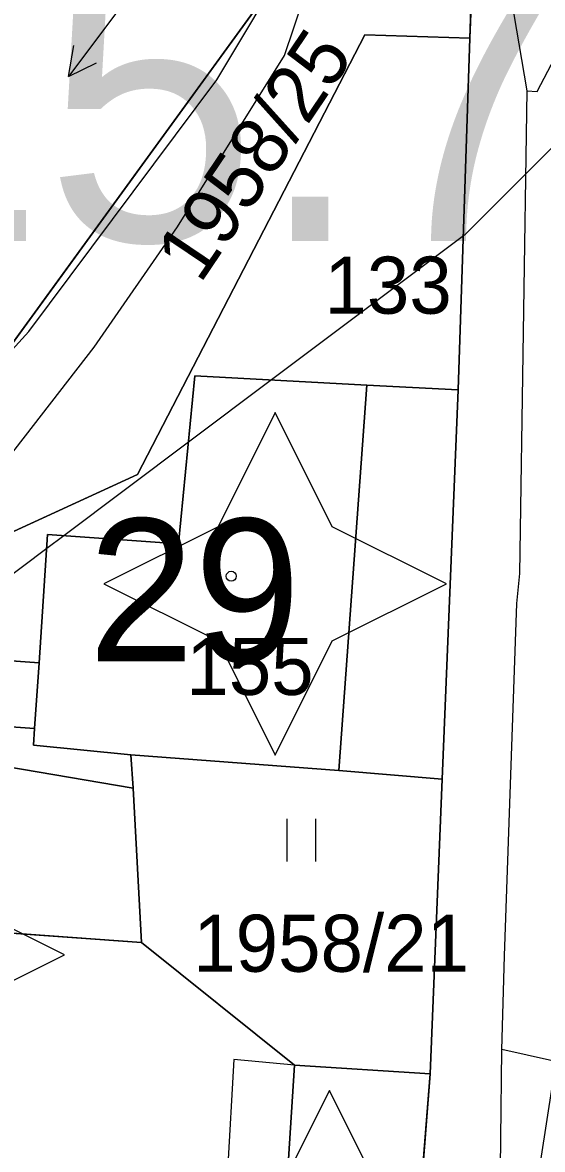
# Model space of a CAD drawing. Extents: x -706130 to -698555, y -971544 to -967260.
# Drawn here: x -704345.46 to -704327.24, y -970171.06 to -970131.57 of the extents above; entities that cross this region are included whole.
import ezdxf

# ---------------------------------------------------------------- set-up
doc = ezdxf.new("R2010")
doc.units = 0
for name, color, linetype in [('_Doplněk budov pro zastavěnost', 7, 'Continuous'), ('Architektonicky cenná stavba S', 7, 'Continuous'), ('BPEJ hranice S', 7, 'Continuous'), ('BPEJ I-II trida ochrany S', 7, 'Continuous'), ('Docházková izochrona - BUS S', 7, 'Continuous'), ('Docházková izochrona - VLAK N', 7, 'Continuous'), ('Hranice intravilán', 7, 'Continuous'), ('KN_Budovy', 7, 'Continuous'), ('KN_Budovy_cisla_domovni', 7, 'Continuous'), ('KN_Hranice_parcel', 7, 'Continuous'), ('KN_Hranice_parcel_vnitrni_kresba', 7, 'Continuous'), ('KN_Parcelni cisla', 7, 'Continuous'), ('KN_Polygon parcely', 7, 'Continuous'), ('KN_POZEMKY_11_VODNI_PLOCHA', 7, 'Continuous'), ('KN_POZEMKY_13_ZASTAVENA PLOCHA', 7, 'Continuous'), ('KN_POZEMKY_14_OSTATNI PLOCHA', 7, 'Continuous'), ('KN_POZEMKY_7_TTP', 7, 'Continuous'), ('KN_VYUZITI_07_vodni plocha_tok prirozeny', 7, 'Continuous'), ('KN_VYUZITI_16_ostatni plocha_silnice', 7, 'Continuous'), ('KN_VYUZITI_23_ostatni plocha_manipulacni plocha', 7, 'Continuous'), ('KN_VYUZITI_26_ostatni plocha_jina plocha', 7, 'Continuous'), ('KN_Značky budov', 7, 'Continuous'), ('KN_Značky kultur', 7, 'Continuous'), ('Komunikace III třídy osy S', 7, 'Continuous'), ('Plochy doprava silniční - silnice III třídy S', 7, 'Continuous'), ('Plochy smíšené obytné venkovské S', 7, 'Continuous'), ('Plochy vodní a vodnich toku S', 7, 'Continuous'), ('Regulační bloky v krajině S', 7, 'Continuous'), ('Regulační bloky v krajině S  TIS', 7, 'Continuous'), ('Regulační bloky zastavěné S', 7, 'Continuous'), ('Regulační kódy zastavěné S', 7, 'Continuous'), ('Vodovodní řady - rozváděcí N', 7, 'Continuous'), ('Vodovodní řady - rozváděcí S', 7, 'Continuous'), ('Záplavové území stanovene S', 7, 'Continuous'), ('Záplavového území_aktivní zóna S', 7, 'Continuous')]:
    doc.layers.add(name, color=color, linetype=linetype)

msp = doc.modelspace()

# ---------------------------------------------------------------- linework, layer by layer
at = {"layer": '_Doplněk budov pro zastavěnost'}
for points in [[(-704335.93, -970168.1), (-704338.05, -970167.901), (-704338.28, -970171.8)], [(-704338.28, -970171.8), (-704336.18, -970171.94), (-704335.93, -970168.1)]]:
    msp.add_lwpolyline(points, dxfattribs=at)
at = {"layer": 'Architektonicky cenná stavba S'}
for points in [[(-704336.605, -970145.237), (-704338.605, -970149.237), (-704342.605, -970151.237), (-704338.605, -970153.237), (-704336.605, -970157.237), (-704334.605, -970153.237), (-704330.605, -970151.237), (-704334.605, -970149.237)], [(-704349.987, -970158.238), (-704351.987, -970162.238), (-704355.987, -970164.238), (-704351.987, -970166.238), (-704349.987, -970170.238), (-704347.987, -970166.238), (-704343.987, -970164.238), (-704347.987, -970162.238)], [(-704334.706, -970168.993), (-704336.706, -970172.993), (-704340.706, -970174.993), (-704336.706, -970176.993), (-704334.706, -970180.993), (-704332.706, -970176.993), (-704328.706, -970174.993), (-704332.706, -970172.993)]]:
    msp.add_lwpolyline(points, close=True, dxfattribs=at)
at = {"layer": 'BPEJ hranice S'}
msp.add_lwpolyline([(-704322.312, -970131.353), (-704329.974, -970139.019), (-704330.011, -970139.046), (-704336.737, -970144.092), (-704339.645, -970146.274), (-704344.012, -970149.55), (-704344.613, -970150.001), (-704349.505, -970153.672), (-704352.326, -970155.788), (-704355.992, -970158.539), (-704357.193, -970155.972), (-704357.83, -970154.611), (-704358.111, -970154.01), (-704360.924, -970147.999), (-704362.45, -970144.737), (-704362.806, -970143.976), (-704371.478, -970133.132), (-704374.745, -970128.973)], dxfattribs=at)
at = {"layer": 'BPEJ I-II trida ochrany S'}
for p, q in [((-704334.37, -970157.78), (-704341.66, -970157.23)), ((-704341.66, -970157.23), (-704341.58, -970158.4)), ((-704330.75, -970158.08), (-704334.37, -970157.78)), ((-704331.18, -970168.41), (-704330.75, -970158.08)), ((-704341.58, -970158.4), (-704341.29, -970163.8)), ((-704341.29, -970163.8), (-704346.94, -970163.4)), ((-704336.18, -970171.94), (-704335.93, -970168.1)), ((-704335.93, -970168.1), (-704331.18, -970168.41))]:
    msp.add_line(p, q, dxfattribs=at)
at = {"layer": 'Docházková izochrona - BUS S'}
msp.add_arc((-704361.829, -969946.93), 400, 155.51821, 17.33949, dxfattribs=at)
at = {"layer": 'Docházková izochrona - VLAK N'}
msp.add_circle((-704165.451, -969778.767), 800, dxfattribs=at)
at = {"layer": 'Hranice intravilán'}
msp.add_lwpolyline([(-704412.95, -970204.59), (-704393.35, -970187.6), (-704381.73, -970177.47), (-704374.49, -970170.08), (-704373.21, -970168.89), (-704369.29, -970169.71), (-704364.61, -970159.05), (-704358.28, -970156.72), (-704356.49, -970155.49), (-704354.33, -970153.33), (-704341.43, -970147.4), (-704333.46, -970132), (-704329.78, -970132.11), (-704329.33, -970118.8)], dxfattribs=at)
at = {"layer": 'KN_Budovy'}
for points in [[(-704345.08, -970156.89), (-704341.66, -970157.23), (-704334.37, -970157.78), (-704333.4, -970144.27), (-704339.42, -970143.95), (-704339.99, -970149.84), (-704344.58, -970149.51), (-704344.88, -970154), (-704345.04, -970156.31)], [(-704338.67, -970177.79), (-704336.66, -970177.92), (-704336.85, -970180.35), (-704332.12, -970180.63), (-704331.18, -970168.41), (-704335.93, -970168.1), (-704336.18, -970171.94), (-704338.28, -970171.8)]]:
    msp.add_lwpolyline(points, close=True, dxfattribs=at)
at = {"layer": 'KN_Hranice_parcel'}
for p, q in [((-704329.78, -970132.11), (-704329.33, -970118.8)), ((-704330.19, -970144.44), (-704329.78, -970132.11)), ((-704330.75, -970158.08), (-704330.19, -970144.44)), ((-704341.58, -970158.4), (-704341.66, -970157.23)), ((-704331.18, -970168.41), (-704330.75, -970158.08)), ((-704341.29, -970163.8), (-704341.58, -970158.4)), ((-704335.93, -970168.1), (-704341.29, -970163.8)), ((-704331.18, -970168.41), (-704335.93, -970168.1)), ((-704332.12, -970180.63), (-704331.18, -970168.41))]:
    msp.add_line(p, q, dxfattribs=at)
for points in [[(-704348.6, -970146.63), (-704332.33, -970124.25), (-704330.81, -970123.35)], [(-704329.78, -970132.11), (-704333.46, -970132), (-704341.43, -970147.4), (-704354.33, -970153.33)], [(-704330.19, -970144.44), (-704333.4, -970144.27), (-704339.42, -970143.95), (-704339.99, -970149.84), (-704344.58, -970149.51), (-704344.88, -970154), (-704354.33, -970153.33)], [(-704356.49, -970155.49), (-704345.04, -970156.31), (-704345.08, -970156.89), (-704341.66, -970157.23)], [(-704341.58, -970158.4), (-704346.05, -970157.64), (-704352.43, -970156.55), (-704353.44, -970162.81)], [(-704341.66, -970157.23), (-704334.37, -970157.78), (-704330.75, -970158.08)], [(-704348.21, -970170.24), (-704346.94, -970163.4), (-704341.29, -970163.8)], [(-704335.93, -970168.1), (-704336.18, -970171.94), (-704338.28, -970171.8), (-704338.67, -970177.79), (-704336.66, -970177.92), (-704336.85, -970180.35), (-704332.12, -970180.63)]]:
    msp.add_lwpolyline(points, dxfattribs=at)
at = {"layer": 'KN_Hranice_parcel_vnitrni_kresba'}
for p, q in [((-704333.4, -970144.27), (-704334.37, -970157.78)), ((-704345.04, -970156.31), (-704344.88, -970154))]:
    msp.add_line(p, q, dxfattribs=at)
at = {"layer": 'KN_Polygon parcely'}
msp.add_lwpolyline([(-704357.51, -969994.48), (-704355.18, -970005.47), (-704350.18, -970025.53), (-704347.85, -970032.69), (-704345.4, -970040.23), (-704344.11, -970044.38), (-704339.6, -970051), (-704335.8, -970061.93), (-704333.88, -970067.44), (-704333.23, -970069.32), (-704333.15, -970071.25), (-704332.66, -970082.06), (-704332.6, -970083.49), (-704332.1, -970086.03), (-704331.37, -970094.3), (-704330.42, -970104.89), (-704329.33, -970118.8), (-704329.78, -970132.11), (-704330.19, -970144.44), (-704330.75, -970158.08), (-704331.18, -970168.41), (-704332.12, -970180.63), (-704338.7, -970204.45)], dxfattribs=at)
for points in [[(-704330.81, -970123.35), (-704329.33, -970118.8), (-704330.42, -970104.89), (-704339.88, -970120.57), (-704354.07, -970142.33), (-704348.6, -970146.63), (-704332.33, -970124.25)], [(-704358.28, -970156.72), (-704356.49, -970155.49), (-704354.33, -970153.33), (-704341.43, -970147.4), (-704333.46, -970132), (-704329.78, -970132.11), (-704329.33, -970118.8), (-704330.81, -970123.35), (-704332.33, -970124.25), (-704348.6, -970146.63), (-704357.62, -970153.63)], [(-704333.46, -970132), (-704341.43, -970147.4), (-704354.33, -970153.33), (-704344.88, -970154), (-704344.58, -970149.51), (-704339.99, -970149.84), (-704339.42, -970143.95), (-704333.4, -970144.27), (-704330.19, -970144.44), (-704329.78, -970132.11)], [(-704330.19, -970144.44), (-704333.4, -970144.27), (-704339.42, -970143.95), (-704339.99, -970149.84), (-704344.58, -970149.51), (-704344.88, -970154), (-704354.33, -970153.33), (-704356.49, -970155.49), (-704345.04, -970156.31), (-704345.08, -970156.89), (-704341.66, -970157.23), (-704334.37, -970157.78), (-704330.75, -970158.08)], [(-704358.28, -970156.72), (-704365.83, -970170.44), (-704358.46, -970171.98), (-704353.17, -970173.09), (-704353.08, -970171.88), (-704348.58, -970172.23), (-704348.21, -970170.24), (-704354.47, -970169.18), (-704354.44, -970168.98), (-704360.95, -970167.89), (-704359.91, -970161.73), (-704353.44, -970162.81), (-704352.43, -970156.55), (-704346.05, -970157.64), (-704341.58, -970158.4), (-704341.66, -970157.23), (-704345.08, -970156.89), (-704345.04, -970156.31), (-704356.49, -970155.49)], [(-704354.44, -970168.98), (-704354.47, -970169.18), (-704348.21, -970170.24), (-704346.94, -970163.4), (-704341.29, -970163.8), (-704341.58, -970158.4), (-704346.05, -970157.64), (-704352.43, -970156.55), (-704353.44, -970162.81)], [(-704330.75, -970158.08), (-704334.37, -970157.78), (-704341.66, -970157.23), (-704341.58, -970158.4), (-704341.29, -970163.8), (-704335.93, -970168.1), (-704331.18, -970168.41)], [(-704335.93, -970168.1), (-704341.29, -970163.8), (-704346.94, -970163.4), (-704348.21, -970170.24), (-704348.58, -970172.23), (-704353.08, -970171.88), (-704353.17, -970173.09), (-704358.46, -970171.98), (-704359.39, -970177.38), (-704360.03, -970185.62), (-704341.59, -970187.04), (-704342.04, -970190.55), (-704336.36, -970192.11), (-704332.12, -970180.63), (-704336.85, -970180.35), (-704336.66, -970177.92), (-704338.67, -970177.79), (-704338.28, -970171.8), (-704336.18, -970171.94)], [(-704331.18, -970168.41), (-704335.93, -970168.1), (-704336.18, -970171.94), (-704338.28, -970171.8), (-704338.67, -970177.79), (-704336.66, -970177.92), (-704336.85, -970180.35), (-704332.12, -970180.63)]]:
    msp.add_lwpolyline(points, close=True, dxfattribs=at)
at = {"layer": 'KN_POZEMKY_11_VODNI_PLOCHA'}
msp.add_line((-704332.33, -970124.25), (-704348.6, -970146.63), dxfattribs=at)
at = {"layer": 'KN_POZEMKY_13_ZASTAVENA PLOCHA'}
for p, q in [((-704339.99, -970149.84), (-704339.42, -970143.95)), ((-704339.42, -970143.95), (-704333.4, -970144.27)), ((-704333.4, -970144.27), (-704330.19, -970144.44)), ((-704330.19, -970144.44), (-704330.75, -970158.08)), ((-704344.88, -970154), (-704344.58, -970149.51)), ((-704344.58, -970149.51), (-704339.99, -970149.84)), ((-704354.33, -970153.33), (-704344.88, -970154)), ((-704345.04, -970156.31), (-704356.49, -970155.49)), ((-704345.08, -970156.89), (-704345.04, -970156.31)), ((-704341.66, -970157.23), (-704345.08, -970156.89)), ((-704334.37, -970157.78), (-704341.66, -970157.23)), ((-704346.05, -970157.64), (-704341.58, -970158.4)), ((-704330.75, -970158.08), (-704334.37, -970157.78)), ((-704341.58, -970158.4), (-704341.29, -970163.8)), ((-704341.29, -970163.8), (-704346.94, -970163.4)), ((-704336.18, -970171.94), (-704335.93, -970168.1)), ((-704335.93, -970168.1), (-704331.18, -970168.41)), ((-704331.18, -970168.41), (-704332.12, -970180.63))]:
    msp.add_line(p, q, dxfattribs=at)
at = {"layer": 'KN_POZEMKY_14_OSTATNI PLOCHA'}
for p, q in [((-704329.33, -970118.8), (-704329.78, -970132.11)), ((-704329.78, -970132.11), (-704329.33, -970118.8)), ((-704348.6, -970146.63), (-704332.33, -970124.25)), ((-704333.46, -970132), (-704341.43, -970147.4)), ((-704341.43, -970147.4), (-704333.46, -970132)), ((-704329.78, -970132.11), (-704333.46, -970132)), ((-704333.46, -970132), (-704329.78, -970132.11)), ((-704330.19, -970144.44), (-704329.78, -970132.11)), ((-704329.78, -970132.11), (-704330.19, -970144.44)), ((-704339.42, -970143.95), (-704339.99, -970149.84)), ((-704333.4, -970144.27), (-704339.42, -970143.95)), ((-704330.19, -970144.44), (-704333.4, -970144.27)), ((-704330.75, -970158.08), (-704330.19, -970144.44)), ((-704341.43, -970147.4), (-704354.33, -970153.33)), ((-704354.33, -970153.33), (-704341.43, -970147.4)), ((-704344.58, -970149.51), (-704344.88, -970154)), ((-704339.99, -970149.84), (-704344.58, -970149.51)), ((-704344.88, -970154), (-704354.33, -970153.33)), ((-704356.49, -970155.49), (-704345.04, -970156.31)), ((-704345.04, -970156.31), (-704345.08, -970156.89)), ((-704345.08, -970156.89), (-704341.66, -970157.23)), ((-704341.66, -970157.23), (-704341.58, -970158.4)), ((-704341.58, -970158.4), (-704346.05, -970157.64)), ((-704331.18, -970168.41), (-704330.75, -970158.08)), ((-704332.12, -970180.63), (-704331.18, -970168.41))]:
    msp.add_line(p, q, dxfattribs=at)
at = {"layer": 'KN_POZEMKY_7_TTP'}
for p, q in [((-704341.58, -970158.4), (-704341.66, -970157.23)), ((-704341.66, -970157.23), (-704334.37, -970157.78)), ((-704334.37, -970157.78), (-704330.75, -970158.08)), ((-704330.75, -970158.08), (-704331.18, -970168.41)), ((-704341.29, -970163.8), (-704341.58, -970158.4)), ((-704346.94, -970163.4), (-704341.29, -970163.8)), ((-704335.93, -970168.1), (-704341.29, -970163.8)), ((-704341.29, -970163.8), (-704335.93, -970168.1)), ((-704335.93, -970168.1), (-704336.18, -970171.94)), ((-704331.18, -970168.41), (-704335.93, -970168.1))]:
    msp.add_line(p, q, dxfattribs=at)
at = {"layer": 'KN_VYUZITI_07_vodni plocha_tok prirozeny'}
msp.add_line((-704332.33, -970124.25), (-704348.6, -970146.63), dxfattribs=at)
at = {"layer": 'KN_VYUZITI_16_ostatni plocha_silnice'}
for p, q in [((-704329.78, -970132.11), (-704329.33, -970118.8)), ((-704330.19, -970144.44), (-704329.78, -970132.11)), ((-704330.75, -970158.08), (-704330.19, -970144.44)), ((-704331.18, -970168.41), (-704330.75, -970158.08)), ((-704332.12, -970180.63), (-704331.18, -970168.41))]:
    msp.add_line(p, q, dxfattribs=at)
at = {"layer": 'KN_VYUZITI_23_ostatni plocha_manipulacni plocha'}
for p, q in [((-704341.43, -970147.4), (-704333.46, -970132)), ((-704333.46, -970132), (-704329.78, -970132.11)), ((-704329.78, -970132.11), (-704330.19, -970144.44)), ((-704339.42, -970143.95), (-704339.99, -970149.84)), ((-704333.4, -970144.27), (-704339.42, -970143.95)), ((-704330.19, -970144.44), (-704333.4, -970144.27)), ((-704354.33, -970153.33), (-704341.43, -970147.4)), ((-704344.58, -970149.51), (-704344.88, -970154)), ((-704339.99, -970149.84), (-704344.58, -970149.51)), ((-704344.88, -970154), (-704354.33, -970153.33)), ((-704356.49, -970155.49), (-704345.04, -970156.31)), ((-704345.04, -970156.31), (-704345.08, -970156.89)), ((-704345.08, -970156.89), (-704341.66, -970157.23)), ((-704341.66, -970157.23), (-704341.58, -970158.4)), ((-704341.58, -970158.4), (-704346.05, -970157.64))]:
    msp.add_line(p, q, dxfattribs=at)
at = {"layer": 'KN_VYUZITI_26_ostatni plocha_jina plocha'}
for p, q in [((-704329.33, -970118.8), (-704329.78, -970132.11)), ((-704348.6, -970146.63), (-704332.33, -970124.25)), ((-704333.46, -970132), (-704341.43, -970147.4)), ((-704329.78, -970132.11), (-704333.46, -970132)), ((-704341.43, -970147.4), (-704354.33, -970153.33))]:
    msp.add_line(p, q, dxfattribs=at)
at = {"layer": 'KN_Značky budov'}
msp.add_circle((-704338.147, -970150.969), 0.175, dxfattribs=at)
at = {"layer": 'KN_Značky kultur'}
for p, q in [((-704340.242, -970128.663), (-704343.853, -970133.454)), ((-704343.853, -970133.454), (-704343.665, -970132.372)), ((-704343.853, -970133.454), (-704342.864, -970132.976)), ((-704336.181, -970160.97), (-704336.181, -970159.47)), ((-704335.18, -970160.97), (-704335.18, -970159.47))]:
    msp.add_line(p, q, dxfattribs=at)
at = {"layer": 'Komunikace III třídy osy S'}
msp.add_lwpolyline([(-704358.17, -969972.19), (-704350.532, -970007.639), (-704346.746, -970023.633), (-704345.675, -970027.421), (-704344.175, -970031.567), (-704332.987, -970057.742), (-704329.862, -970070.126), (-704328.987, -970079.507), (-704327.589, -970104.421), (-704327.388, -970106.853), (-704326.835, -970113.491), (-704326.607, -970117.788), (-704326.492, -970120.194), (-704325.76, -970138.71), (-704325.76, -970150.17), (-704326.17, -970160.27), (-704326.69, -970167.44), (-704327.9, -970175.3), (-704330.93, -970188.51), (-704335.437, -970204.681)], dxfattribs=at)
at = {"layer": 'Plochy doprava silniční - silnice III třídy S'}
for p, q in [((-704329.33, -970118.8), (-704329.78, -970132.11)), ((-704329.78, -970132.11), (-704330.19, -970144.44)), ((-704330.19, -970144.44), (-704330.75, -970158.08)), ((-704330.75, -970158.08), (-704331.18, -970168.41)), ((-704331.18, -970168.41), (-704332.12, -970180.63))]:
    msp.add_line(p, q, dxfattribs=at)
at = {"layer": 'Plochy smíšené obytné venkovské S'}
for p, q in [((-704329.78, -970132.11), (-704329.33, -970118.8)), ((-704332.33, -970124.25), (-704348.6, -970146.63)), ((-704330.19, -970144.44), (-704329.78, -970132.11)), ((-704330.75, -970158.08), (-704330.19, -970144.44)), ((-704331.18, -970168.41), (-704330.75, -970158.08)), ((-704332.12, -970180.63), (-704331.18, -970168.41))]:
    msp.add_line(p, q, dxfattribs=at)
at = {"layer": 'Plochy vodní a vodnich toku S'}
msp.add_line((-704348.6, -970146.63), (-704332.33, -970124.25), dxfattribs=at)
at = {"layer": 'Regulační bloky v krajině S'}
msp.add_line((-704348.6, -970146.63), (-704332.33, -970124.25), dxfattribs=at)
at = {"layer": 'Regulační bloky v krajině S  TIS'}
msp.add_line((-704348.6, -970146.63), (-704332.33, -970124.25), dxfattribs=at)
at = {"layer": 'Regulační bloky zastavěné S'}
for p, q in [((-704329.78, -970132.11), (-704329.33, -970118.8)), ((-704329.33, -970118.8), (-704329.78, -970132.11)), ((-704332.33, -970124.25), (-704348.6, -970146.63)), ((-704330.19, -970144.44), (-704329.78, -970132.11)), ((-704329.78, -970132.11), (-704330.19, -970144.44)), ((-704330.75, -970158.08), (-704330.19, -970144.44)), ((-704330.19, -970144.44), (-704330.75, -970158.08)), ((-704331.18, -970168.41), (-704330.75, -970158.08)), ((-704330.75, -970158.08), (-704331.18, -970168.41)), ((-704332.12, -970180.63), (-704331.18, -970168.41)), ((-704331.18, -970168.41), (-704332.12, -970180.63))]:
    msp.add_line(p, q, dxfattribs=at)
at = {"layer": 'Vodovodní řady - rozváděcí N'}
msp.add_line((-704327.79, -970133.96), (-704327.42, -970133.98), dxfattribs=at)
at = {"layer": 'Vodovodní řady - rozváděcí S'}
for points in [[(-704331.25, -970108.36), (-704331.17, -970110.28), (-704331.4, -970112.87), (-704331.39, -970116.39), (-704331.09, -970118.66), (-704330.47, -970121.12), (-704329.09, -970127.28), (-704328.43, -970130.18), (-704327.79, -970133.96)], [(-704327.42, -970133.98), (-704322.51, -970124.6), (-704322.01, -970123.29), (-704321.94, -970122.71)], [(-704327.79, -970133.96), (-704328.04, -970150.87), (-704328.15, -970151.93), (-704328.58, -970164.27), (-704328.67, -970167.56)], [(-704328.67, -970167.56), (-704328.75, -970173.78), (-704329.18, -970178.73), (-704330.11, -970183.73), (-704333.54, -970195.42), (-704335.9, -970202.68), (-704339.12, -970209.61), (-704341.09, -970213.98)], [(-704328.669, -970167.537), (-704322.66, -970168.88), (-704322.57, -970168.91), (-704322.37, -970168.99)]]:
    msp.add_lwpolyline(points, dxfattribs=at)
at = {"layer": 'Záplavové území stanovene S'}
msp.add_lwpolyline([(-704371.331, -970168.625), (-704370.69, -970167.875), (-704368.665, -970167.125), (-704365.875, -970165.7), (-704363.707, -970164.793), (-704362.822, -970163.139), (-704362.056, -970160.944), (-704360.62, -970158.13), (-704358.991, -970157.135), (-704357.003, -970156.945), (-704355.326, -970156.576), (-704352.097, -970155.145), (-704351.019, -970154.481), (-704347.512, -970149.988), (-704345.993, -970146.875), (-704342.948, -970142.948), (-704340.029, -970138.721), (-704336.28, -970132.72), (-704335.273, -970129.727)], dxfattribs=at)
at = {"layer": 'Záplavového území_aktivní zóna S'}
msp.add_lwpolyline([(-704371.875, -970167.625), (-704370.5, -970166.125), (-704369.205, -970164.747), (-704364.64, -970160.389), (-704362.202, -970158.314), (-704360.314, -970156.765), (-704360.306, -970156.705), (-704360.25, -970156.713), (-704358.156, -970154.995), (-704353.747, -970150.689), (-704349.908, -970147.525), (-704345.24, -970142.389), (-704338.652, -970133.571), (-704336.006, -970129.162)], dxfattribs=at)

# ---------------------------------------------------------------- texts
at = {"layer": 'KN_Budovy_cisla_domovni'}
msp.add_text('29', height=5, dxfattribs=at).set_placement((-704343.156, -970153.954))
at = {"layer": 'KN_Parcelni cisla'}
msp.add_text('1958/25', height=2, rotation=56, dxfattribs=at).set_placement((-704339.235, -970140.755))
for s, p in [('133', (-704334.88, -970141.77)), ('155', (-704339.72, -970155.13)), ('1958/21', (-704339.48, -970164.83))]:
    msp.add_text(s, height=2, dxfattribs=at).set_placement(p)
at = {"layer": 'Regulační kódy zastavěné S'}
msp.add_text('SV.1.15.70', height=10, dxfattribs=at).set_placement((-704384.822, -970139.221))

doc.saveas('drawing.dxf')
